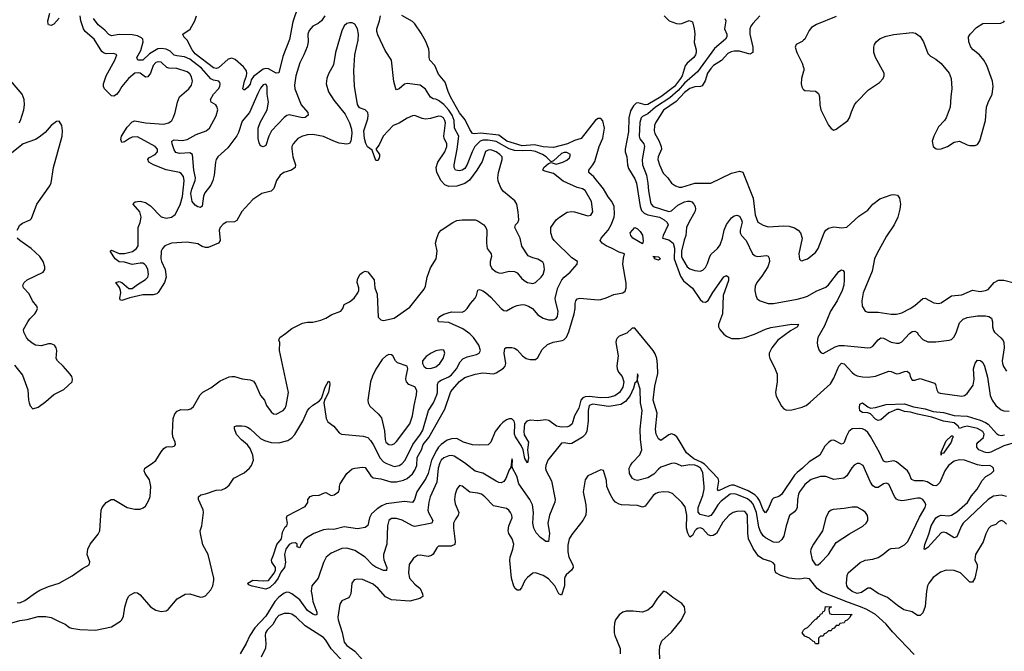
# Model space of a CAD drawing. Header units: inches. Extents: x 2134017 to 2292458, y 756222 to 916513.
# Tile 336 of 387: x 2234010 to 2241534, y 881569 to 886400. Entities that reach past the tile are written whole.
import ezdxf

# ---------------------------------------------------------------- set-up
doc = ezdxf.new("R2010")
doc.units = ezdxf.units.IN
doc.header["$MEASUREMENT"] = 0
doc.layers.add('C2838', color=7, linetype='Continuous')
doc.layers.add('C2848', color=7, linetype='Continuous')

msp = doc.modelspace()

# ---------------------------------------------------------------- linework, layer by layer
at = {"layer": 'C2838', "color": 5}
for points, elevation in [([(2236137.3, 886502.7), (2236097.4, 886382.6), (2236072.3, 886247.7), (2236021.4, 886118.6), (2235990, 885992.3), (2235970, 885989.8), (2235910, 886025.2), (2235890, 886027.3), (2235870, 886020.9), (2235795.3, 885964.7), (2235779.6, 885940.4), (2235770, 885907), (2235750, 885880.9), (2235730, 885863.7), (2235723.2, 885863.2), (2235715.3, 885870), (2235727, 885930), (2235744, 885970), (2235746.4, 885990), (2235742.4, 886010), (2235720.6, 886040.6), (2235655.3, 886095.3), (2235630, 886105.9), (2235601.5, 886098.5), (2235530, 886031.7), (2235510, 886025.5), (2235490, 886030.5), (2235350, 886139), (2235326.7, 886170), (2235290, 886242.4), (2235262.7, 886270), (2235257.2, 886290), (2235312.2, 886327.8), (2235348.7, 886390), (2235361, 886430)], 240), ([(2233950, 881787.9), (2234010, 881805.2), (2234066.6, 881813.4), (2234150, 881834.9), (2234210, 881835.5), (2234250, 881827.3), (2234310, 881796.3), (2234358, 881778), (2234390.7, 881750.7), (2234405.8, 881745.8), (2234470, 881736.3), (2234590, 881730.4), (2234710, 881756.4), (2234779.7, 881800.3), (2234789.6, 881810.4), (2234801.7, 881838.3), (2234813.6, 881906.4), (2234831.8, 881968.2), (2234842.7, 881990), (2234850, 881998.8), (2234890, 882019.1), (2234910, 882016.3), (2234930, 882002), (2235010, 881908.4), (2235050, 881883.8), (2235090, 881873), (2235130, 881879.1), (2235145.2, 881890), (2235214, 881970), (2235274.7, 882005.3), (2235310, 882008.4), (2235390, 881983.5), (2235410, 881985.4), (2235430, 881994.4), (2235470, 882039.1), (2235486, 882070), (2235493.8, 882110), (2235492.7, 882130), (2235450, 882309.3), (2235410, 882382.7), (2235391.3, 882470), (2235389.6, 882490), (2235401.6, 882530), (2235414.7, 882630), (2235411.7, 882651.7), (2235376.9, 882730), (2235375.1, 882750), (2235393.3, 882766.7), (2235430, 882774.3), (2235510, 882802.6), (2235554.7, 882805.3), (2235582.3, 882817.7), (2235610, 882839.3), (2235645.3, 882894.7), (2235725, 882935), (2235765.4, 882970), (2235781.7, 882990), (2235795.1, 883030), (2235792.4, 883070), (2235770, 883120.5), (2235750, 883148.4), (2235705.6, 883185.6), (2235666.8, 883226.8), (2235649.8, 883270), (2235651.8, 883288.2), (2235666.2, 883293.8), (2235706.9, 883293.1), (2235730, 883291.4), (2235750, 883283.6), (2235770, 883270.2), (2235850, 883196.6), (2235881.3, 883181.3), (2235930, 883167.1), (2235990, 883163), (2236058, 883182), (2236090, 883202), (2236112.6, 883227.4), (2236173.8, 883330), (2236208.6, 883410), (2236223.5, 883430), (2236250, 883452.4), (2236297.8, 883482.2), (2236316.9, 883503.1), (2236342.9, 883590), (2236370, 883634.4), (2236377.3, 883630), (2236379.6, 883610), (2236370, 883552.3), (2236350, 883507.3), (2236341.3, 883498.7), (2236334.7, 883470), (2236350.9, 883350.9), (2236364.6, 883324.6), (2236410.3, 883290), (2236450, 883239.6), (2236469.4, 883229.4), (2236635.4, 883215.4), (2236670, 883203.8), (2236690, 883182.9), (2236710, 883151.9), (2236765.3, 883045.3), (2236790, 883019.4), (2236807.9, 883007.9), (2236870, 882983.2), (2236909.3, 882990.7), (2236930, 883003), (2236956.5, 883030), (2237012.7, 883150), (2237072.8, 883230), (2237090, 883260.9), (2237134.4, 883410), (2237170.5, 883470), (2237197.3, 883530), (2237202.1, 883550), (2237202.1, 883610), (2237209, 883630), (2237230, 883644.1), (2237290, 883668.2), (2237310, 883684.2), (2237346.6, 883730), (2237375.8, 883784.3), (2237394.9, 883805.1), (2237430, 883822.7), (2237500.6, 883839.4), (2237520.9, 883850), (2237531.6, 883870), (2237517.7, 883910), (2237476.5, 883970), (2237450, 883996.5), (2237396.2, 884036.2), (2237290, 884085.3), (2237209.8, 884089.8), (2237203.6, 884110), (2237220.5, 884130), (2237250, 884147.2), (2237310, 884166.7), (2237390, 884163.8), (2237410, 884173.4), (2237429.3, 884190), (2237455.1, 884230), (2237490.7, 884269.3), (2237500.4, 884290), (2237509.4, 884330.6), (2237524.1, 884335.9), (2237550, 884327), (2237570, 884312.7), (2237610, 884276.9), (2237690, 884190.4), (2237710, 884177), (2237730, 884173.7), (2237778, 884202), (2237810, 884213.5), (2237850, 884221.5), (2237870, 884219.3), (2237898.4, 884210), (2237928.9, 884190), (2237970, 884142.7), (2238010, 884116.1), (2238050, 884103.6), (2238090, 884103.9), (2238110, 884115.6), (2238119.4, 884130), (2238123.7, 884170), (2238102.8, 884250), (2238101.9, 884270), (2238120.9, 884350), (2238151.5, 884410), (2238170, 884431.2), (2238217.2, 884470), (2238269.5, 884530), (2238272.7, 884550), (2238230, 884579.7), (2238094.5, 884710), (2238082, 884730), (2238068, 884770), (2238067.8, 884810), (2238110, 884868.5), (2238134, 884890), (2238192, 884928), (2238226.6, 884933.4), (2238250, 884930.2), (2238350, 884899.6), (2238374.5, 884905.5), (2238388.2, 884930), (2238378.7, 885010), (2238330, 885092.8), (2238310, 885106.6), (2238270, 885115.8), (2238163.7, 885163.7), (2238090, 885224.4), (2238021.7, 885241.7), (2238006, 885250), (2238015.1, 885270), (2238050, 885299.1), (2238070, 885306.8), (2238110, 885294.9), (2238160.7, 885310), (2238190, 885326.7), (2238210, 885344.6), (2238219.7, 885370), (2238190, 885384.1), (2238170, 885383.2), (2238150, 885375.7), (2238090, 885319.3), (2238070, 885312.7), (2238032.4, 885350), (2238003.5, 885370), (2237950, 885392.5), (2237910, 885399.7), (2237850, 885395.9), (2237790, 885398.7), (2237750, 885413.4), (2237650, 885467.9), (2237590, 885479.2), (2237550, 885479.3), (2237527.2, 885470), (2237487.1, 885430), (2237467.1, 885390), (2237430, 885293.3), (2237410, 885262), (2237390, 885249), (2237370, 885244), (2237340.5, 885250), (2237329.2, 885269.2), (2237328.5, 885290), (2237352.5, 885410), (2237366, 885510), (2237332.4, 885570), (2237330, 885629.9), (2237315.2, 885670), (2237290, 885708.7), (2237250, 885751.3), (2237210, 885781.4), (2237190, 885791.6), (2237170, 885795.3), (2237150, 885808.2), (2237110, 885869.7), (2237070, 885899.2), (2236970, 885913), (2236950, 885905.6), (2236910, 885871.8), (2236890, 885864.5), (2236882.7, 885870), (2236867.9, 885927.9), (2236849.6, 886090), (2236803.5, 886163.5), (2236745.3, 886285.3), (2236738.5, 886310), (2236739.6, 886330), (2236759.1, 886390), (2236765.5, 886430)], 260), ([(2233990, 881942.7), (2234010, 881940.2), (2234050, 881958.6), (2234130, 882017.1), (2234163.6, 882036.4), (2234230, 882065.5), (2234310, 882091.4), (2234410, 882147.4), (2234490, 882203.8), (2234539.3, 882230), (2234545.2, 882254.8), (2234524.7, 882310), (2234529.8, 882350), (2234548.7, 882390), (2234610, 882464.9), (2234622, 882490), (2234631.5, 882648.5), (2234640.9, 882670), (2234671.4, 882708.6), (2234709.7, 882730.3), (2234730, 882730.4), (2234830, 882670.3), (2234890, 882656.5), (2234930, 882657.1), (2234953.6, 882666.4), (2234970, 882678.8), (2234995.4, 882724.6), (2235005.7, 882754.3), (2235011, 882829), (2235001.4, 882881.4), (2234968.2, 882930), (2234960.5, 882950), (2234965.6, 882970), (2235017.7, 883002.3), (2235050.6, 883029.4), (2235090, 883095.5), (2235110, 883120.4), (2235130, 883133.7), (2235150, 883137), (2235170, 883132.7), (2235190, 883137.3), (2235196.1, 883143.9), (2235199.5, 883150), (2235197.6, 883170), (2235180.5, 883210), (2235177.7, 883237.7), (2235183.5, 883350), (2235194.7, 883385.3), (2235213.1, 883406.9), (2235241.4, 883418.6), (2235290, 883415.6), (2235317.3, 883422.7), (2235338.2, 883441.8), (2235387.6, 883530), (2235410, 883550.2), (2235470, 883584), (2235541.7, 883638.3), (2235610, 883667.7), (2235630.4, 883670.4), (2235650, 883670.4), (2235710, 883652.2), (2235770, 883645.7), (2235795.3, 883635.2), (2235811.7, 883611.7), (2235850, 883526.8), (2235880.7, 883490), (2235894.9, 883450), (2235930, 883400.5), (2235950, 883385.5), (2235970, 883383.8), (2236023.7, 883410), (2236038, 883430), (2236044.7, 883450), (2236062.6, 883550), (2235994.7, 883870), (2235996.9, 883930), (2235989.7, 883950), (2235998, 883970), (2236041.3, 883998.7), (2236090, 884039.1), (2236170, 884079.1), (2236210, 884087.7), (2236250, 884087.3), (2236310, 884102), (2236350, 884117.3), (2236394.8, 884145.2), (2236464, 884170), (2236479.3, 884190), (2236490, 884221), (2236530, 884241.6), (2236566, 884270), (2236592.7, 884310), (2236600.9, 884330), (2236600.9, 884350), (2236589.2, 884390), (2236590, 884414), (2236609.2, 884450), (2236630, 884466.8), (2236650, 884477.3), (2236670, 884470.8), (2236717.6, 884410), (2236724.4, 884350), (2236742, 884302), (2236750, 884126), (2236770, 884104), (2236790, 884098.8), (2236870, 884118), (2236990, 884200.3), (2237101.1, 884338.9), (2237110, 884361), (2237124.5, 884430), (2237150, 884502.8), (2237191.2, 884570), (2237199.6, 884630), (2237188, 884690), (2237196.4, 884730), (2237212.4, 884770), (2237230, 884791.4), (2237319.6, 884850), (2237350, 884864.4), (2237390, 884870.2), (2237490, 884868.5), (2237510, 884861.3), (2237556.3, 884830), (2237571.7, 884811.7), (2237579.3, 884790), (2237577.6, 884690), (2237581.3, 884650), (2237613.1, 884610), (2237614.2, 884590), (2237604.2, 884550), (2237604.4, 884524.4), (2237618.3, 884498.3), (2237650, 884472.7), (2237670, 884463.1), (2237690, 884461.7), (2237750, 884476.5), (2237790, 884474.4), (2237810, 884463), (2237843.4, 884423.4), (2237865.7, 884405.7), (2237891, 884390), (2237930, 884383.1), (2237950.6, 884389.4), (2237994.7, 884430), (2238010, 884450.6), (2238019.8, 884490), (2238015.8, 884530), (2238006, 884546), (2237970, 884568), (2237930, 884577.4), (2237894, 884594), (2237847.2, 884667.2), (2237834.4, 884730), (2237794, 884810), (2237799.3, 884830), (2237816, 884850), (2237823.7, 884870), (2237819.5, 884930), (2237808, 884990), (2237793.8, 885013.8), (2237707, 885087), (2237688.1, 885108.1), (2237665.9, 885165.9), (2237663.1, 885190), (2237667.8, 885230), (2237697.4, 885330), (2237695.4, 885350), (2237679.7, 885370), (2237649.7, 885390), (2237610, 885403.7), (2237590, 885403.2), (2237570, 885393.1), (2237544.5, 885315.5), (2237504.1, 885250), (2237447.3, 885172.7), (2237412.2, 885147.8), (2237350, 885127.3), (2237290, 885124.2), (2237257.3, 885137.3), (2237230, 885168), (2237196.7, 885230), (2237192.6, 885270), (2237204.3, 885310), (2237257.5, 885390), (2237274.8, 885430), (2237274.1, 885450), (2237253.5, 885493.5), (2237251.7, 885510), (2237262.2, 885610), (2237258.7, 885630), (2237246.9, 885650), (2237230, 885658.4), (2237210, 885661.2), (2237150, 885643.4), (2237110, 885639.4), (2237084.3, 885644.3), (2237030, 885666), (2237010, 885665.4), (2236970, 885647.1), (2236910, 885608.8), (2236863.7, 885590), (2236786, 885510), (2236755.9, 885444.1), (2236731.3, 885410), (2236758.8, 885370), (2236758.8, 885350), (2236750, 885322), (2236730, 885322), (2236703.1, 885403.1), (2236667.5, 885427.5), (2236653.9, 885453.9), (2236645.4, 885490), (2236639.7, 885550), (2236670, 885641), (2236673.7, 885670), (2236669.7, 885689.7), (2236650, 885709.5), (2236607, 885727), (2236592.1, 885752.1), (2236567.5, 885892.5), (2236562, 886010), (2236571.2, 886130), (2236596.5, 886243.5), (2236597.7, 886290), (2236589.8, 886329.8), (2236570, 886364.7), (2236550, 886375.6), (2236530, 886376.1), (2236510, 886369.7), (2236490, 886352.6), (2236470, 886314.5), (2236424, 886150), (2236406.4, 886053.6), (2236370, 885986), (2236356.9, 885950), (2236351.7, 885910), (2236370, 885847.3), (2236410, 885784), (2236497.3, 885677.3), (2236528.8, 885610), (2236543.9, 885563.9), (2236547, 885530), (2236540.3, 885470), (2236530, 885452.3), (2236510, 885448.9), (2236450, 885456.8), (2236410, 885469.9), (2236330, 885506.1), (2236250, 885521.6), (2236210, 885520.2), (2236171.9, 885508.1), (2236135.3, 885490), (2236099, 885450), (2236090.2, 885430), (2236088.2, 885411.8), (2236096.5, 885350), (2236117.2, 885290), (2236114.9, 885270), (2236086.4, 885250), (2236028.8, 885230), (2236000.8, 885210), (2235971.1, 885170), (2235951.6, 885108.4), (2235931, 885089), (2235859.3, 885070), (2235790, 885025.1), (2235707.2, 884932.8), (2235670, 884863), (2235650, 884854.3), (2235590, 884852.6), (2235563.2, 884836.8), (2235541.3, 884810), (2235534.9, 884790), (2235542.8, 884710), (2235529.3, 884690.7), (2235450, 884657.9), (2235430, 884656.4), (2235404.5, 884664.5), (2235370, 884685.3), (2235290, 884697.5), (2235170, 884691.1), (2235118, 884670), (2235099.7, 884650), (2235091.9, 884630), (2235088.6, 884571.4), (2235093.1, 884550), (2235122.4, 884490), (2235130.1, 884430), (2235115.9, 884390), (2235067.4, 884312.6), (2235056.3, 884303.7), (2235030, 884294.4), (2234950, 884295.4), (2234850, 884273.7), (2234790, 884252.5), (2234776.6, 884256.6), (2234774, 884270), (2234782.5, 884310), (2234780.5, 884330), (2234772.9, 884352.9), (2234744.4, 884390), (2234770, 884398.4), (2234790, 884390.6), (2234844.6, 884344.6), (2234870, 884343.4), (2234910, 884375.4), (2234970, 884411.9), (2234988.7, 884430), (2234994.9, 884450), (2234989.9, 884490), (2234976.7, 884516.7), (2234962.5, 884530), (2234950, 884536.9), (2234930, 884537.3), (2234870, 884528.9), (2234810, 884544.5), (2234770, 884546.9), (2234739.6, 884570), (2234702, 884630), (2234710, 884638.4), (2234770, 884611.5), (2234810, 884613), (2234872.3, 884627.7), (2234901.4, 884650), (2234914, 884670), (2234914.2, 884810), (2234930.8, 884850), (2234936.8, 884890), (2234926.6, 884930), (2234876.9, 884990), (2234881.4, 884998.6), (2234892.8, 885007.2), (2234910, 885010.6), (2234930, 885011.1), (2234970, 885001.8), (2235010, 884976.8), (2235090, 884892), (2235130, 884881.4), (2235170, 884888.6), (2235197, 884910), (2235236.9, 884983.1), (2235252.7, 885047.3), (2235267.6, 885167.6), (2235261, 885201), (2235243.8, 885223.8), (2235230, 885230.7), (2235130, 885250.5), (2235032.8, 885290), (2234996.4, 885310), (2234988.3, 885330), (2234997.7, 885342.3), (2235044, 885370), (2235061.5, 885390), (2235062.7, 885410), (2235044, 885430), (2234910, 885504.8), (2234870, 885500.7), (2234848.2, 885491.8), (2234810, 885465.6), (2234790, 885461.6), (2234783, 885483), (2234786.3, 885510), (2234830, 885578.4), (2234870, 885618), (2234890, 885626.3), (2234970, 885611.7), (2235110, 885599.8), (2235147, 885610), (2235160.7, 885619.3), (2235172.8, 885630), (2235185.8, 885654.2), (2235198, 885690), (2235214.6, 885770), (2235229.8, 885810), (2235300.9, 885870), (2235321.3, 885898.7), (2235329, 885930), (2235323.2, 885963.2), (2235310, 885986), (2235290, 886001), (2235210, 886025.9), (2235150, 886028.2), (2235133.2, 886033.2), (2235090, 886075), (2235070, 886078.6), (2235050, 886072), (2235030.2, 886050), (2235010.1, 885989.9), (2234990, 885963.7), (2234970, 885960.5), (2234930, 885989.9), (2234914.1, 885994.1), (2234890, 885989.9), (2234839.8, 885950), (2234789.4, 885890), (2234770, 885854), (2234750, 885828.5), (2234730, 885815.4), (2234710, 885818), (2234658.7, 885870), (2234649.8, 885889.8), (2234649.8, 885910), (2234670.6, 885970), (2234737.3, 886090), (2234752.2, 886132.3), (2234730, 886141.5), (2234670, 886139.5), (2234650, 886146), (2234636.3, 886156.3), (2234578, 886250), (2234511, 886310), (2234497.8, 886330), (2234477.6, 886390), (2234472, 886430)], 280), ([(2234310, 886411.7), (2234270, 886366.9), (2234250, 886356.1), (2234230, 886360.7), (2234226.6, 886366.6), (2234225.4, 886390), (2234238.7, 886450)], 280), ([(2236340.8, 886430), (2236314.9, 886390), (2236290, 886370.9), (2236250.1, 886349.8), (2236222, 886318), (2236210.2, 886290), (2236213.4, 886230), (2236206.6, 886193.4), (2236181.5, 886130), (2236149.2, 886070), (2236119.3, 885970), (2236110, 885898), (2236111.3, 885870), (2236161.6, 885750), (2236212.6, 885690), (2236214.6, 885670), (2236190, 885652), (2236170.1, 885649.9), (2236070, 885671.3), (2236050, 885667.1), (2236030, 885652.9), (2235935, 885550), (2235914.5, 885510), (2235890, 885437), (2235870, 885427.3), (2235850, 885434), (2235839, 885459), (2235833, 885490), (2235833, 885570), (2235847.5, 885612.5), (2235900.8, 885710), (2235912.1, 885767.9), (2235901.4, 885830), (2235900.9, 885890), (2235890, 885906.3), (2235870, 885900.8), (2235850, 885875.1), (2235830, 885835.3), (2235766.8, 885690), (2235710, 885624.3), (2235681.9, 885538.1), (2235668.4, 885511.6), (2235599.3, 885420.7), (2235524.8, 885350), (2235511.4, 885330), (2235505.6, 885310), (2235495.5, 885210), (2235485.9, 885170), (2235470, 885134.4), (2235425.2, 885074.8), (2235413, 885050), (2235405.1, 884974.9), (2235390, 884964.3), (2235370, 884968.4), (2235350, 884981.9), (2235328.3, 885010), (2235318.2, 885070), (2235324.9, 885104.9), (2235351.7, 885170), (2235354.2, 885190), (2235340.7, 885250), (2235329.9, 885369.9), (2235310, 885381.8), (2235230, 885377.1), (2235203, 885383), (2235190, 885405.6), (2235175.2, 885450), (2235173.3, 885470), (2235190, 885480.1), (2235250, 885476.8), (2235290, 885484.6), (2235358.1, 885521.9), (2235433.6, 885550), (2235460.9, 885570), (2235510, 885664.4), (2235523.1, 885710), (2235516.6, 885736.6), (2235507.7, 885747.7), (2235471.8, 885770), (2235468.3, 885790), (2235489.8, 885830), (2235530, 885870.5), (2235539.7, 885890), (2235542, 885910), (2235538.4, 885918.4), (2235530.7, 885930.7), (2235490, 885938), (2235470, 885947.8), (2235399, 886030), (2235310, 886096.8), (2235270, 886116.7), (2235210, 886122.9), (2235190, 886129.3), (2235158.9, 886158.9), (2235130, 886173.5), (2235090, 886180.5), (2235064, 886176), (2235001, 886139), (2234950.5, 886089.5), (2234912.7, 886090), (2234905.5, 886110), (2234934.8, 886165.2), (2234954.1, 886230), (2234950.7, 886250), (2234941.3, 886261.3), (2234910, 886277.7), (2234870, 886283.2), (2234770, 886286.8), (2234710, 886277.4), (2234690, 886286.4), (2234660.2, 886320.2), (2234610, 886359.3), (2234573, 886410)], 260), ([(2240000, 882978.5), (2239990.6, 882969.4), (2239950, 882937.6), (2239930, 882916.6), (2239830, 882767.8), (2239810, 882754.4), (2239770, 882740.9), (2239760.7, 882730), (2239730, 882658), (2239710, 882627.7), (2239690, 882651.7), (2239661.9, 882721.9), (2239646.5, 882746.5), (2239626.4, 882766.4), (2239576.2, 882796.2), (2239470, 882841.1), (2239450, 882840.8), (2239430, 882833.9), (2239350, 882795.6), (2239342.6, 882810), (2239351.1, 882870), (2239346, 882890), (2239241.4, 883001.4), (2239217.1, 883017.1), (2239161, 883041), (2239106.1, 883086.1), (2239050, 883182.7), (2239030, 883208.7), (2239010, 883225.6), (2238990, 883231.6), (2238970, 883225.4), (2238910, 883182.4), (2238890, 883193.3), (2238872.7, 883230), (2238867.9, 883267.9), (2238880.1, 883390), (2238851.5, 883490), (2238863.7, 883596.3), (2238885, 883695), (2238883.7, 883763.7), (2238877.3, 883810), (2238865.3, 883845.3), (2238850, 883871), (2238710, 884039.7), (2238690, 884039.7), (2238650, 884003.1), (2238590, 883979.8), (2238574.6, 883965.4), (2238566.5, 883950), (2238564.7, 883930), (2238583.6, 883830), (2238572, 883752), (2238574.5, 883730), (2238584.9, 883704.9), (2238612.5, 883670), (2238626.2, 883630), (2238618.6, 883590), (2238594.1, 883550), (2238556.7, 883523.3), (2238510.1, 883509.9), (2238450.8, 883509.2), (2238362, 883518), (2238330, 883514.9), (2238312.3, 883507.7), (2238297.2, 883490), (2238281.5, 883430), (2238248.2, 883370), (2238231.4, 883310), (2238210, 883290.4), (2238194.6, 883285.4), (2238150, 883282.8), (2238110.8, 883290), (2238053.4, 883333.4), (2238030, 883338.9), (2237970, 883332.3), (2237910, 883337.3), (2237883.8, 883330), (2237868.4, 883310), (2237861.2, 883250), (2237865.7, 883225.7), (2237897.8, 883170), (2237890.2, 883110), (2237898.9, 883050), (2237890, 883012), (2237870, 883042.9), (2237856.4, 883110), (2237842.2, 883142.2), (2237798.2, 883210), (2237790.5, 883230), (2237793.4, 883310), (2237788.3, 883330), (2237770, 883348.3), (2237750, 883348.1), (2237730, 883339.6), (2237700.4, 883319.6), (2237680.6, 883299.4), (2237642.8, 883250), (2237610, 883169.4), (2237590, 883149.6), (2237525.3, 883145.3), (2237470, 883147.8), (2237401.2, 883170), (2237350, 883198), (2237310, 883194.4), (2237276.7, 883183.3), (2237230, 883150.6), (2237210, 883131.3), (2237193.6, 883106.4), (2237157.2, 883030), (2237131.5, 882930), (2237114.3, 882890), (2237045.5, 882790), (2237025.3, 882730), (2237011.7, 882708.3), (2236950, 882714.5), (2236810, 882696.4), (2236776.9, 882683.1), (2236740.6, 882659.4), (2236699.2, 882620.8), (2236683.5, 882590), (2236670, 882532.3), (2236650, 882516.3), (2236590, 882506.4), (2236490, 882520.7), (2236410, 882502), (2236370, 882503.7), (2236330, 882498.7), (2236258, 882470), (2236202.2, 882437.8), (2236180.3, 882419.8), (2236156.8, 882383.2), (2236150, 882362), (2236130, 882368), (2236128.7, 882388.7), (2236118, 882398), (2236090, 882396.9), (2236070, 882385.6), (2236044, 882350), (2236034, 882310), (2236039.6, 882250), (2236034, 882210), (2236004.3, 882175.7), (2235986, 882130), (2235957, 882090), (2235921.6, 882058.4), (2235890, 882045.4), (2235787, 882067), (2235759, 882079), (2235753.2, 882090), (2235790, 882112.6), (2235871.9, 882108.1), (2235910, 882111.8), (2235954.2, 882165.8), (2235965.1, 882190), (2235963.5, 882210), (2235937, 882250), (2235934, 882270), (2235950, 882306), (2235974.3, 882385.7), (2236009.4, 882430), (2236018.4, 882481.6), (2236038.9, 882521.1), (2236051.6, 882530), (2236056, 882550), (2236048.7, 882590), (2236054.6, 882605.4), (2236190, 882678), (2236212, 882708), (2236212.3, 882730), (2236230, 882753.4), (2236250, 882761.6), (2236297.5, 882762.5), (2236338, 882782), (2236350, 882782.8), (2236390, 882762), (2236413.8, 882766.2), (2236445.2, 882790), (2236454, 882810), (2236453.2, 882830), (2236459, 882850), (2236509.6, 882930), (2236550, 882965.5), (2236570, 882970.7), (2236630, 882978.8), (2236650, 882976), (2236692.4, 882912.4), (2236710, 882896.4), (2236770, 882889.2), (2236844.6, 882864.6), (2236890, 882865.3), (2236942.2, 882877.8), (2236970, 882890.8), (2237010, 882925.7), (2237030, 882955.2), (2237043.9, 882990), (2237047.3, 883052.7), (2237079.7, 883110), (2237093.5, 883150), (2237135, 883205), (2237258.1, 883421.9), (2237302.5, 883550), (2237313.2, 883570), (2237370, 883632.7), (2237410, 883662.5), (2237490.4, 883689.6), (2237550, 883699.3), (2237630, 883692), (2237650, 883698.6), (2237705.5, 883734.5), (2237720.4, 883750), (2237725, 883770), (2237711.3, 883850), (2237716, 883884), (2237726.8, 883893.2), (2237770, 883893), (2237790, 883887.7), (2237810, 883876.3), (2237853, 883830), (2237878.8, 883810), (2237910, 883801.7), (2237950, 883802), (2237970, 883816.4), (2238002.8, 883877.2), (2238043.4, 883916.6), (2238086.2, 883933.8), (2238153.8, 883946.2), (2238167.6, 883952.4), (2238188.3, 883971.7), (2238206.4, 884013.6), (2238246.4, 884150), (2238253.3, 884190), (2238253.3, 884230), (2238258.3, 884250), (2238270, 884264.9), (2238290, 884271.2), (2238430, 884257.2), (2238450, 884259.8), (2238490, 884272.3), (2238550, 884299.4), (2238617.6, 884310), (2238636.1, 884323.9), (2238644.7, 884350), (2238643.9, 884383.9), (2238619.8, 884530), (2238623.3, 884576.7), (2238632.3, 884610), (2238590, 884621.5), (2238533.1, 884653.1), (2238490, 884670.8), (2238460.5, 884690), (2238446, 884710), (2238452.6, 884730), (2238506.2, 884790), (2238529.9, 884830), (2238552.2, 884890), (2238555.4, 884915.4), (2238552.8, 884970), (2238535, 885010), (2238506, 885046), (2238470, 885105.5), (2238397.3, 885197.3), (2238358.5, 885230), (2238357.6, 885250), (2238389.9, 885290.1), (2238403.8, 885316.2), (2238438.9, 885430), (2238465.1, 885494.9), (2238478.6, 885570), (2238465.6, 885625.6), (2238450, 885644.2), (2238430, 885644.1), (2238410, 885630.6), (2238300.8, 885490), (2238250, 885474.8), (2238196.9, 885450), (2238090, 885422.5), (2238010, 885427.5), (2237943.6, 885443.6), (2237850, 885434.3), (2237731.9, 885470), (2237670, 885518), (2237530, 885532.3), (2237487.4, 885527.4), (2237470, 885529.8), (2237450, 885559.2), (2237414.6, 885634.6), (2237370, 885687.5), (2237300.5, 885810), (2237282.7, 885850), (2237261.4, 885921.4), (2237210, 885982), (2237181.6, 886050), (2237144.8, 886090), (2237139, 886110), (2237139.5, 886150), (2237135, 886175), (2237113.1, 886233.1), (2237077.2, 886297.2), (2237029, 886369), (2237010, 886385.1), (2236930, 886432.7)], 240), ([(2238933.4, 886430), (2238971.8, 886391.8), (2239029.4, 886370.6), (2239050, 886368.5), (2239070, 886370.4), (2239125.3, 886394.7), (2239150, 886383), (2239164.7, 886330), (2239167.8, 886292.3), (2239164.7, 886224.7), (2239179.3, 886170), (2239178.7, 886150), (2239174, 886130), (2239161.3, 886110), (2239110, 886066.6), (2239094.2, 886045.8), (2239071.8, 885970), (2239058.8, 885950), (2239013.7, 885890), (2238910, 885809.4), (2238810, 885752.5), (2238790, 885748.9), (2238735.1, 885764.9), (2238719.4, 885760.6), (2238699.4, 885740.6), (2238677.4, 885702.6), (2238663.4, 885650), (2238663, 885543), (2238635.8, 885410), (2238636.5, 885390), (2238648.5, 885350), (2238653.5, 885290), (2238662.7, 885262.7), (2238710, 885182.8), (2238724.2, 885150), (2238751.8, 884970), (2238761.4, 884941.4), (2238781.2, 884921.2), (2238808.4, 884908.4), (2238899.3, 884890), (2238934.4, 884870), (2238958.2, 884850), (2238965.8, 884830), (2238925.5, 884750), (2238922, 884730), (2238970, 884715.6), (2239003.8, 884690), (2239013.6, 884653.6), (2239010.1, 884569.9), (2239058.6, 884438.6), (2239082.9, 884402.9), (2239150, 884346.4), (2239210, 884259), (2239230, 884241.6), (2239250, 884240.2), (2239270, 884252.3), (2239306.4, 884313.6), (2239390, 884434.6), (2239410, 884443.7), (2239424.9, 884430), (2239424.9, 884404.9), (2239385.6, 884290), (2239380.2, 884150), (2239348.6, 884070), (2239350.2, 884050), (2239359.3, 884030), (2239390, 883995.6), (2239410, 883980.2), (2239450, 883962), (2239510, 883960.5), (2239551.7, 883968.3), (2239625.8, 883994.2), (2239707.8, 884032.2), (2239750, 884046), (2239910, 884071.7), (2239964.7, 884070), (2239955.5, 884064.5), (2239952.2, 884050), (2239900.6, 884019.4), (2239804, 883950), (2239756.9, 883890), (2239737.8, 883850), (2239735.6, 883830), (2239740.9, 883810), (2239778.7, 883738.7), (2239797.3, 883690), (2239797.2, 883630), (2239785.4, 883550), (2239790, 883520.7), (2239830, 883444.2), (2239850, 883422.6), (2239870, 883412.7), (2239910, 883416.9), (2239990, 883435.6), (2240000, 883440.7)], 240), ([(2239397, 886410), (2239405.5, 886390), (2239396.5, 886330), (2239412.3, 886290), (2239414.4, 886270), (2239403.5, 886250), (2239319.2, 886180.8), (2239190, 886001.9), (2239090, 885914.7), (2239042, 885858), (2238976.7, 885803.3), (2238868.8, 885730), (2238810, 885679.4), (2238770, 885660.6), (2238758, 885650), (2238747.5, 885612.5), (2238743.6, 885510), (2238749.3, 885489.3), (2238777.8, 885450), (2238783.7, 885430), (2238766.4, 885330), (2238768.4, 885290), (2238799.4, 885210), (2238810.6, 885150), (2238813.8, 885090), (2238830, 885004.9), (2238834, 884990), (2238849.3, 884970), (2238970, 884932.9), (2238990, 884939.1), (2239039.6, 884980.4), (2239090, 885006.3), (2239113.2, 885013.2), (2239130, 885012.9), (2239145.7, 885005.7), (2239160.3, 884990), (2239170.3, 884970), (2239173.4, 884950), (2239168.3, 884930), (2239125, 884855), (2239105.2, 884810), (2239099.4, 884750), (2239086.2, 884713.8), (2239067, 884630), (2239067.2, 884590), (2239073.9, 884570), (2239108.9, 884510), (2239130, 884495.7), (2239170, 884481.6), (2239210, 884477.7), (2239230, 884485.2), (2239250, 884505.2), (2239265.8, 884534.2), (2239283.7, 884590), (2239293.5, 884606.5), (2239340.8, 884650), (2239361.1, 884678.9), (2239379.9, 884730), (2239393.2, 884790), (2239410, 884832.9), (2239450, 884885.7), (2239470, 884899.5), (2239490, 884903.8), (2239510, 884897.1), (2239525.3, 884870), (2239530, 884851.3), (2239515.1, 884790), (2239515.1, 884770), (2239525.7, 884750), (2239561.8, 884710), (2239609.3, 884609.3), (2239630, 884594), (2239650, 884589.1), (2239715.8, 884595.8), (2239730.3, 884590.2), (2239737, 884577), (2239738.8, 884550), (2239727.1, 884510), (2239681.4, 884438.6), (2239641.7, 884390), (2239630, 884362), (2239626.3, 884330), (2239633.7, 884290), (2239646.1, 884266.1), (2239668.9, 884248.9), (2239730, 884230.3), (2239770, 884230.2), (2239950, 884262.4), (2240000, 884276.2)], 260), ([(2239665, 886430), (2239611.8, 886370), (2239596.5, 886350), (2239588.5, 886330), (2239588, 886290), (2239613.2, 886190), (2239610.8, 886149.2), (2239590, 886137.3), (2239510, 886158), (2239470, 886158.7), (2239445.8, 886154.2), (2239419.9, 886140.1), (2239372.7, 886087.3), (2239311.7, 886050), (2239290, 886026.5), (2239266.7, 885990), (2239247.7, 885932.3), (2239225.9, 885894.1), (2239211.9, 885888.1), (2239170, 885886.7), (2239130, 885873.6), (2239090, 885843.4), (2239025.2, 885774.8), (2238930, 885708.6), (2238868, 885610), (2238861.8, 885590), (2238859.1, 885550), (2238863, 885530), (2238894.9, 885474.9), (2238911.6, 885430), (2238912.9, 885410), (2238887.5, 885350), (2238886.7, 885330), (2238898, 885290), (2238926.9, 885226.9), (2238962, 885190), (2238990.9, 885150.9), (2239020.4, 885130), (2239050, 885119.8), (2239070, 885119.5), (2239170, 885149.1), (2239290, 885149.5), (2239450, 885226), (2239510, 885241.7), (2239535, 885235), (2239614.2, 885034.2), (2239630, 884908), (2239650, 884850.3), (2239690, 884828.1), (2239730, 884816.1), (2239850, 884823.5), (2239890, 884820.2), (2239929.2, 884809.2), (2239957.3, 884790), (2239976.3, 884770), (2239988, 884730), (2239962.4, 884610), (2239968.4, 884568.4), (2239978.8, 884558.8), (2239990, 884556.3), (2240000, 884559.8)], 280), ([(2240000, 886242.5), (2239990, 886233.3), (2239942.8, 886210), (2239935.5, 886190), (2239947.4, 886150), (2239990, 886068.2), (2240000, 886035.3)], 320), ([(2234006.2, 885610), (2234017, 885630), (2234041.5, 885710), (2234047, 885750), (2234043.1, 885790), (2234028.2, 885830), (2233910, 885969.6)], 320), ([(2240000, 886007.2), (2239984.9, 885950), (2239982, 885910), (2239985.7, 885885.7), (2239993.4, 885870), (2240000, 885865.8)], 320), ([(2233990.8, 884790), (2234010, 884828.5), (2234030, 884843.6), (2234090.8, 884869.2), (2234100.1, 884879.9), (2234139.3, 884990), (2234241, 885130), (2234248.9, 885151.1), (2234267.9, 885270), (2234332.9, 885510), (2234337.2, 885550), (2234330.8, 885590.8), (2234310, 885622.7), (2234290, 885620.7), (2234250, 885591.5), (2234203.1, 885536.9), (2234159, 885501), (2234130, 885484.4), (2234037, 885450), (2233950, 885381.1)], 320), ([(2233970, 883757.4), (2234030, 883680.4), (2234072.2, 883570), (2234076.1, 883490), (2234080.9, 883470), (2234090, 883446.8), (2234110, 883424.9), (2234150, 883435.5), (2234210, 883479.3), (2234270, 883534), (2234347.5, 883572.5), (2234409.4, 883630.6), (2234412.3, 883650), (2234407.3, 883670), (2234395.6, 883690), (2234342.4, 883750), (2234299.6, 883790), (2234287.3, 883810), (2234294, 883870), (2234289.3, 883890), (2234276, 883910), (2234250, 883920.9), (2234230, 883920.9), (2234174.6, 883905.4), (2234130, 883910.9), (2234105, 883924.9), (2234076, 883950), (2234060.9, 883970), (2234041.5, 884010), (2234039.7, 884030), (2234072.4, 884090), (2234087.5, 884112.5), (2234125.1, 884150), (2234138.9, 884170), (2234144.7, 884190), (2234139.6, 884210), (2234107.6, 884250), (2234082.2, 884302.3), (2234039.5, 884350), (2234034.5, 884370), (2234042.7, 884390), (2234067, 884410), (2234189.5, 884470), (2234200.5, 884490), (2234201.1, 884510), (2234188.3, 884550), (2234162.6, 884590), (2234096.9, 884650), (2234009.7, 884710), (2233989.9, 884729.9)], 320), ([(2240000, 882830.8), (2239969.3, 882790), (2239961.5, 882770), (2239953.2, 882730), (2239950.2, 882670), (2239944.6, 882655.4), (2239930, 882636.9), (2239891.6, 882608.4), (2239865.8, 882530), (2239849.4, 882450), (2239834.2, 882425.8), (2239810, 882405.4), (2239790, 882400.6), (2239770, 882402.9), (2239710, 882436.1), (2239690, 882452.7), (2239670, 882486), (2239657.9, 882517.9), (2239639.7, 882630), (2239614.6, 882694.6), (2239603, 882710), (2239570, 882735.2), (2239490, 882769), (2239470, 882774.5), (2239439.7, 882770), (2239370, 882718.7), (2239343.8, 882690), (2239310, 882631.3), (2239290, 882607.2), (2239270, 882601.2), (2239210, 882615.5), (2239194.2, 882634.2), (2239194.1, 882670), (2239230, 882760.3), (2239240.7, 882810), (2239240.2, 882830), (2239230, 882936), (2239212.3, 882970), (2239190, 882985.7), (2239167.7, 882992.3), (2239130, 882994.8), (2239070, 882985.3), (2239030, 883003.5), (2239010, 883008), (2238990, 883005.1), (2238910, 882977.2), (2238890, 882962.8), (2238855.1, 882924.9), (2238810, 882894.9), (2238730, 882874.7), (2238710, 882879.6), (2238692.3, 882892.3), (2238670, 882929.3), (2238667.2, 882970), (2238677.2, 882990), (2238688.7, 883010), (2238748.2, 883071.8), (2238763.4, 883110), (2238753.8, 883190), (2238751, 883269), (2238765.7, 883410), (2238752.9, 883470), (2238750, 883575.3), (2238732.4, 883630), (2238731.3, 883650), (2238737, 883677), (2238730, 883692.7), (2238726, 883634), (2238710, 883620.7), (2238699.1, 883580.9), (2238674.8, 883525.2), (2238639.9, 883480.1), (2238603.9, 883456.1), (2238530, 883443.9), (2238510, 883442.5), (2238390, 883459.4), (2238361.2, 883450), (2238352.6, 883410), (2238353.2, 883330), (2238346.4, 883273.6), (2238342.2, 883250), (2238331.6, 883228.4), (2238310, 883207.1), (2238230, 883159.7), (2238210, 883156.3), (2238170, 883164.5), (2238150, 883160.9), (2238046.4, 883030), (2238029.3, 882990), (2238028.4, 882968.4), (2238032.9, 882950), (2238074.2, 882874.2), (2238101.2, 882730), (2238098.6, 882710), (2238058.9, 882610), (2238046.7, 882550), (2238058.5, 882470), (2238050, 882409.3), (2238030, 882409.7), (2237990, 882439.7), (2237956.6, 882476.6), (2237938.3, 882510), (2237930.5, 882550), (2237935.7, 882630), (2237928.4, 882690), (2237906.8, 882730), (2237823.4, 882850), (2237808.2, 882908.2), (2237776.2, 882970), (2237772, 882990), (2237776, 883030), (2237770, 883042), (2237763.8, 882976.2), (2237750, 882957.2), (2237725.5, 882890), (2237710, 882868.4), (2237690, 882858.7), (2237670, 882860.8), (2237650, 882870.8), (2237550, 882930.7), (2237490, 882946.3), (2237408.2, 883010), (2237330, 883062.2), (2237310, 883067), (2237290, 883065.2), (2237250, 883049.1), (2237230, 883032.2), (2237218.9, 883010), (2237207.9, 882970), (2237197.4, 882862.6), (2237147.5, 882750), (2237135.5, 882710), (2237128.1, 882650), (2237132.7, 882630), (2237165.8, 882570), (2237158.7, 882550), (2237030, 882523.5), (2237010, 882528.2), (2236932.7, 882572.7), (2236890, 882584.6), (2236850, 882585.7), (2236830, 882569.5), (2236819.3, 882530), (2236814.6, 882390), (2236790.2, 882310), (2236789.2, 882290), (2236792.2, 882270), (2236814.7, 882210), (2236812.8, 882187.2), (2236790, 882188.4), (2236730, 882212.5), (2236708, 882228), (2236650, 882289.2), (2236570, 882340.8), (2236510, 882358.4), (2236470, 882355.5), (2236390, 882318.8), (2236350.3, 882290), (2236331, 882249), (2236291.6, 882130), (2236240.9, 882070), (2236237.2, 882030), (2236243.3, 881990), (2236250.8, 881950), (2236281.1, 881870), (2236280.3, 881850), (2236270, 881844.8), (2236250, 881853.3), (2236210, 881881), (2236150, 881963.6), (2236090, 882009.3), (2236070, 882019.6), (2236050, 882020.5), (2236030, 882014.6), (2235990, 881983.1), (2235960.3, 881950), (2235890, 881837.4), (2235806.5, 881750), (2235767.1, 881690), (2235739.9, 881630), (2235695, 881550)], 260), ([(2240000, 882127.4), (2239970, 882122), (2239930, 882123.6), (2239888.7, 882130), (2239825.2, 882150), (2239787, 882170), (2239780.5, 882190), (2239780.9, 882230), (2239767.1, 882247.1), (2239750, 882256.5), (2239690, 882274.2), (2239656.4, 882296.4), (2239614.6, 882354.6), (2239579.8, 882430), (2239573.8, 882473.8), (2239571.5, 882610), (2239564.3, 882624.3), (2239550, 882637.8), (2239530, 882642.2), (2239490, 882638.4), (2239461.6, 882630), (2239430, 882610.9), (2239383.8, 882556.2), (2239333.1, 882470), (2239310, 882454.4), (2239290, 882453), (2239270, 882461), (2239230, 882506.5), (2239210, 882514.5), (2239190, 882509.2), (2239179.6, 882500.4), (2239168.7, 882490), (2239150, 882454), (2239130, 882442.6), (2239114, 882474), (2239105.4, 882510), (2239108, 882610), (2239093.9, 882673.9), (2239070, 882708.4), (2238997.5, 882777.5), (2238970, 882786.5), (2238930, 882789.8), (2238890, 882784.6), (2238870, 882776.2), (2238850, 882760.8), (2238790, 882680.7), (2238770, 882672.2), (2238730, 882684.3), (2238609.2, 882689.2), (2238590, 882694), (2238562, 882710), (2238544.4, 882730), (2238521.1, 882770), (2238496.9, 882830), (2238494.6, 882874.6), (2238470, 882953.2), (2238450, 882956.2), (2238350, 882911.6), (2238330, 882882), (2238314.6, 882790), (2238336.5, 882690), (2238339.1, 882650), (2238334.7, 882610), (2238313.4, 882570), (2238230, 882463), (2238209.2, 882430), (2238199.1, 882380.9), (2238198.2, 882330), (2238206.6, 882290), (2238235.8, 882230), (2238238.2, 882210), (2238227.4, 882190), (2238185, 882155), (2238177.4, 882142.6), (2238172.6, 882127.4), (2238173.1, 882070), (2238150, 881998.4), (2238130, 882008.5), (2238097.9, 882070), (2238050, 882123.9), (2238010, 882148.2), (2237950, 882170.8), (2237930, 882167.4), (2237890, 882134.8), (2237869.2, 882110), (2237845.3, 882054.7), (2237830, 882036.9), (2237810, 882036.3), (2237795.1, 882050), (2237786.5, 882066.5), (2237768.9, 882130), (2237756.2, 882263.8), (2237758.4, 882290), (2237777.4, 882350), (2237784.6, 882390), (2237772.3, 882430), (2237747.7, 882470), (2237741.2, 882490), (2237748.2, 882530), (2237771.9, 882590), (2237769.8, 882610), (2237761, 882630), (2237748, 882648), (2237730, 882661), (2237630, 882682.3), (2237564.2, 882750), (2237537.4, 882770), (2237510, 882779.4), (2237450, 882787.2), (2237390, 882831.3), (2237370, 882837), (2237350, 882809.3), (2237337.8, 882770), (2237332, 882730), (2237338, 882698), (2237365.3, 882630), (2237359, 882610), (2237338.8, 882581.2), (2237324.5, 882550), (2237323.5, 882510), (2237338, 882410), (2237334, 882386), (2237307.7, 882372.3), (2237210, 882373.6), (2237198, 882362), (2237170, 882312), (2237157.5, 882302.5), (2237130, 882295.3), (2237070, 882303.5), (2237050, 882301), (2237019.4, 882280.6), (2236986.8, 882233.2), (2236979.7, 882170), (2236989.1, 882130), (2237030, 882083.1), (2237068.7, 882050), (2237088.5, 882010), (2237090, 881989.2), (2237066.6, 881973.4), (2236990, 881952.5), (2236850, 881963.7), (2236806.1, 881986.1), (2236750, 882051), (2236710, 882083.8), (2236630, 882118.9), (2236590, 882122), (2236564.7, 882115.3), (2236548.2, 882091.8), (2236539.1, 882010), (2236530, 881988.7), (2236522, 881978), (2236470, 881955.1), (2236454.9, 881930), (2236440.7, 881830), (2236443.2, 881810), (2236474.4, 881714.4), (2236490, 881638.4), (2236510, 881614.9), (2236571, 881571), (2236630, 881503.7)], 280), ([(2238903.1, 881450), (2238897.8, 881570), (2238900.3, 881610), (2238915.8, 881650), (2238990, 881716.4), (2239065.6, 881810), (2239094, 881870), (2239089.4, 881910), (2239070, 881935.1), (2239000.8, 881980.8), (2238950, 882021.2), (2238930, 882029), (2238883.4, 881976.6), (2238840.5, 881910), (2238810, 881882.9), (2238770, 881869.6), (2238696.6, 881876.6), (2238644.1, 881875.9), (2238618.8, 881870), (2238591.7, 881848.3), (2238563, 881810), (2238554.6, 881785.4), (2238552.4, 881750), (2238552.4, 881710), (2238557.6, 881690), (2238598.4, 881590), (2238599.3, 881550)], 320), ([(2236490, 881480.8), (2236389.3, 881589.3), (2236350, 881655.3), (2236330, 881675.1), (2236190, 881763.8), (2236123.1, 881830), (2236090, 881852.7), (2236070, 881858.8), (2236030, 881859.3), (2235990, 881843.1), (2235970, 881819.1), (2235944.8, 881775.2), (2235900.8, 881730), (2235889.2, 881710), (2235885.2, 881690), (2235889.3, 881630), (2235886.8, 881593.2), (2235855.3, 881524.7)], 280), ([(2240000, 881696.9), (2239988, 881710), (2239998, 881730), (2240000, 881732)], 280)]:
    msp.add_lwpolyline(points, dxfattribs=dict(at, elevation=elevation))
for points, elevation in [([(2238770, 884686), (2238694, 884730), (2238679, 884750), (2238675.3, 884770), (2238710, 884810.8), (2238730, 884801), (2238750, 884781), (2238770, 884750.8), (2238773.9, 884706.1)], 220), ([(2238890, 884559.7), (2238861.6, 884570), (2238860.7, 884579.3), (2238866, 884586), (2238848, 884590), (2238890, 884585.5), (2238905.5, 884570)], 220), ([(2237230, 883875.4), (2237190, 883867.4), (2237152.7, 883850), (2237116.9, 883823.1), (2237087.3, 883790), (2237086.8, 883770), (2237097.1, 883750), (2237115.9, 883735.9), (2237150, 883731.1), (2237190, 883746.1), (2237219.8, 883770), (2237245.1, 883810), (2237258.3, 883850), (2237250, 883873.6)], 280), ([(2236830, 883839), (2236810, 883829), (2236778.8, 883801.2), (2236732.1, 883727.9), (2236705.5, 883674.5), (2236690.3, 883629.7), (2236670.4, 883490), (2236673, 883470), (2236685.1, 883445.1), (2236750, 883386.7), (2236774.6, 883354.6), (2236796.8, 883256.8), (2236801.8, 883190), (2236808.5, 883170), (2236830, 883151.6), (2236850, 883147.7), (2236870, 883156), (2236890, 883175.2), (2236990.5, 883310), (2237012.5, 883370), (2237023.7, 883450), (2237042.2, 883530), (2237044.9, 883564.9), (2237030, 883593), (2236984, 883610), (2236964.5, 883630), (2236959.6, 883650), (2236961.6, 883670), (2236976, 883730), (2236969.3, 883749.3), (2236896.6, 883776.6), (2236881.2, 883790), (2236862, 883830), (2236850, 883837.2)], 280)]:
    msp.add_lwpolyline(points, close=True, dxfattribs=dict(at, elevation=elevation))
at = {"layer": 'C2848', "color": 5}
for points, elevation in [([(2240250, 886424.7), (2240097.5, 886362.5), (2240060.3, 886339.8), (2240042.4, 886317.6), (2240010, 886251.8), (2240000, 886242.5)], 320), ([(2240000, 885865.8), (2240010, 885859.5), (2240090, 885854), (2240114.6, 885834.6), (2240120.4, 885810), (2240123.1, 885750), (2240132.2, 885710), (2240190, 885594), (2240210, 885567.3), (2240230, 885554), (2240250, 885562), (2240337.6, 885630), (2240351.2, 885650), (2240365.2, 885694.8), (2240389.7, 885750), (2240404.2, 885770), (2240496.2, 885863.8), (2240580.8, 885919.2), (2240608, 885950), (2240615.1, 885970), (2240614.7, 885990), (2240549.7, 886110), (2240536, 886150), (2240536.8, 886190), (2240542.2, 886210), (2240555.4, 886230), (2240584.4, 886255.6), (2240630, 886274.4), (2240690, 886286.7), (2240830, 886302.6), (2240855.9, 886295.9), (2240890.3, 886270.3), (2240916.3, 886230), (2240950, 886141), (2240970, 886120.7), (2241010, 886097.3), (2241050, 886064.9), (2241113.4, 885990), (2241127.7, 885950), (2241132.5, 885872.5), (2241123.8, 885810), (2241120.4, 885730), (2241090.4, 885650), (2241077.6, 885630), (2241030, 885579.6), (2240995.2, 885510), (2240982.2, 885470), (2240991.1, 885431.1), (2241012.3, 885412.3), (2241030, 885409.2), (2241050, 885413), (2241099.6, 885430), (2241150, 885463.7), (2241190, 885470.4), (2241250, 885442.4), (2241270, 885438), (2241310, 885438.8), (2241330, 885446), (2241346.8, 885473.2), (2241389.5, 885630), (2241398.4, 885730), (2241410, 885766), (2241442, 885830), (2241449.7, 885890), (2241444, 885930), (2241399.7, 886050), (2241376, 886090), (2241344, 886130), (2241295.1, 886170), (2241278, 886190), (2241261.3, 886230), (2241260.5, 886270), (2241271.8, 886290), (2241320.1, 886339.9), (2241369, 886370), (2241507.2, 886372.8), (2241530, 886382.8), (2241535.1, 886390)], 320), ([(2240000, 886035.3), (2240001.6, 886030), (2240000.7, 886010), (2240000, 886007.2)], 320), ([(2240000, 884559.8), (2240030, 884570.5), (2240090, 884619.1), (2240111.1, 884650), (2240157.2, 884770), (2240171, 884790), (2240190, 884804.5), (2240230, 884815.2), (2240292.9, 884807.1), (2240330, 884812), (2240422.3, 884897.7), (2240490, 884943.7), (2240530, 884988.4), (2240582, 885030), (2240670, 885060.3), (2240690, 885063.7), (2240717.2, 885057.2), (2240733.8, 885033.8), (2240741.5, 884990), (2240736.5, 884950), (2240720.8, 884890), (2240692.6, 884830), (2240634.5, 884745.5), (2240558.5, 884610), (2240542.5, 884570), (2240524.2, 884475.8), (2240454.7, 884310), (2240446, 884250), (2240448.7, 884210), (2240470.3, 884170.3), (2240490, 884164.2), (2240570, 884163.8), (2240670, 884148.5), (2240710, 884148.3), (2240750, 884158.4), (2240815.4, 884190), (2240850, 884214.2), (2240910, 884266.9), (2240930, 884270.2), (2240995.1, 884235.1), (2241030, 884228.2), (2241050, 884233.4), (2241130, 884288.2), (2241210, 884295.2), (2241290, 884331.4), (2241350, 884320.8), (2241390, 884327.9), (2241410, 884337.7), (2241457.4, 884390), (2241490, 884409.1), (2241530, 884409), (2241610, 884387.3)], 280), ([(2240000, 884276.2), (2240030, 884284.5), (2240096.7, 884323.3), (2240170, 884354.5), (2240190, 884373), (2240270, 884472.9), (2240290, 884486.4), (2240301.6, 884481.6), (2240310.3, 884470), (2240310.3, 884410), (2240307.5, 884370), (2240295.2, 884330), (2240256.3, 884250), (2240205.8, 884170), (2240160.3, 884059.7), (2240108.9, 883970), (2240104.4, 883930), (2240107, 883907), (2240119.1, 883870), (2240133.2, 883853.2), (2240150, 883847.7), (2240241.7, 883898.3), (2240271.7, 883908.3), (2240310, 883909.1), (2240490, 883890.3), (2240510, 883893.1), (2240530, 883904.2), (2240570, 883950.3), (2240590, 883965.7), (2240610, 883964.6), (2240670, 883934.3), (2240710, 883925.7), (2240730, 883927), (2240750, 883935.8), (2240810, 884001.1), (2240830, 884014.6), (2240850, 884018.4), (2240867.2, 884007.2), (2240877, 883990), (2240910, 883954.9), (2240950, 883937.4), (2241010, 883936), (2241111.5, 883948.5), (2241130, 883953.4), (2241150, 883973.4), (2241167.7, 884012.3), (2241190, 884081.6), (2241218.7, 884110), (2241250, 884121.5), (2241330, 884134.7), (2241390, 884134.2), (2241414.8, 884130), (2241436, 884116), (2241444, 884090), (2241443.6, 884050), (2241450, 884023.8), (2241458.3, 884010), (2241507.9, 883967.9), (2241525.3, 883945.3), (2241531.1, 883930), (2241533.5, 883890), (2241518.4, 883790), (2241519.7, 883770), (2241527.5, 883747.5), (2241551.3, 883711.3)], 260), ([(2240000, 883440.7), (2240018.4, 883450), (2240050, 883474.5), (2240204.8, 883615.2), (2240230, 883658.5), (2240270, 883749.2), (2240290, 883774.3), (2240310, 883768.3), (2240370, 883702.6), (2240390, 883686.7), (2240410, 883676.5), (2240450, 883667.6), (2240492.9, 883667.1), (2240550, 883674.7), (2240650, 883712.3), (2240670, 883709.1), (2240710, 883692.4), (2240730, 883695.2), (2240770, 883710.2), (2240792.1, 883712.1), (2240810, 883697.3), (2240814.6, 883670), (2240830, 883643.8), (2240850, 883643.7), (2240890, 883655.2), (2240999.4, 883619.4), (2241009.1, 883609.1), (2241017.8, 883570), (2241028.1, 883550), (2241042.8, 883542.8), (2241210, 883520.4), (2241230, 883525.1), (2241250, 883540.7), (2241294.4, 883605.6), (2241302.5, 883650), (2241299.3, 883730), (2241310, 883773.4), (2241330, 883794.9), (2241350, 883794.4), (2241355.5, 883790), (2241370, 883777.1), (2241381.8, 883750), (2241404.8, 883664.8), (2241425.5, 883525.5), (2241440.8, 883490), (2241470, 883450.4), (2241510, 883417.4), (2241530, 883409.1), (2241570, 883406.2)], 240), ([(2241590, 883157.6), (2241530, 883141.4), (2241430, 883091.5), (2241410, 883087.5), (2241389.6, 883090), (2241338, 883110), (2241322.8, 883130), (2241324.2, 883155.8), (2241333.6, 883170), (2241375.7, 883204.3), (2241380.9, 883230), (2241369.7, 883250), (2241330, 883274.4), (2241250, 883290.8), (2241215.6, 883284.4), (2241190, 883274), (2241182, 883290), (2241150, 883317.6), (2241070, 883329), (2240979.9, 883359.9), (2240870, 883382), (2240817.4, 883397.4), (2240770, 883402.7), (2240730, 883417.8), (2240710, 883417.8), (2240650, 883393.8), (2240590, 883338.9), (2240570, 883334.6), (2240550, 883344.1), (2240510, 883385.6), (2240490, 883394.3), (2240450, 883396), (2240428.4, 883408.4), (2240425.9, 883434.1), (2240430, 883460.7), (2240450, 883470.2), (2240490, 883438), (2240510, 883430.2), (2240550, 883434.9), (2240630, 883457.4), (2240770, 883463.2), (2240839.1, 883439.1), (2240930, 883423.5), (2240990, 883404), (2241070, 883396.2), (2241150, 883374), (2241250, 883367.3), (2241350, 883336.5), (2241390, 883319.8), (2241410, 883305.6), (2241474.9, 883234.9), (2241490, 883224.1), (2241510, 883219), (2241535.4, 883224.6)], 220), ([(2241550, 882754.4), (2241510, 882763.5), (2241450, 882756), (2241410, 882729.8), (2241219.7, 882550), (2241205.7, 882530), (2241170, 882443.7), (2241150, 882437.6), (2241090, 882476.4), (2241070, 882481.5), (2241050, 882476.3), (2240950, 882362.4), (2240927, 882347), (2240922, 882350), (2240925.4, 882385.4), (2240955.8, 882464.2), (2240974.1, 882530), (2241010, 882589.2), (2241030, 882603.2), (2241050, 882609.4), (2241110, 882605.4), (2241130, 882611.6), (2241170, 882635), (2241231.4, 882688.6), (2241252.1, 882707.9), (2241281.8, 882758.2), (2241326.6, 882810), (2241363.9, 882876.1), (2241393.5, 882906.5), (2241433.3, 882930), (2241453.5, 882950), (2241451.7, 882970), (2241440.4, 882980.4), (2241422, 882990), (2241370, 882988.1), (2241330, 882994.6), (2241230, 883030.5), (2241190, 883033.9), (2241150, 883022.5), (2241106.8, 882990), (2241079.2, 882950), (2241039.8, 882860.2), (2241019.8, 882840.2), (2241010, 882835.9), (2240990, 882838.4), (2240944.5, 882864.5), (2240913.8, 882873.9), (2240850, 882872.8), (2240824.5, 882884.5), (2240807.7, 882930), (2240794.9, 882950), (2240710, 883019.6), (2240690, 883026.6), (2240630, 883016.8), (2240610, 883024.4), (2240580.7, 883090), (2240510, 883212.5), (2240490, 883241.6), (2240470, 883260.7), (2240450, 883271.2), (2240430, 883274.7), (2240370, 883271.7), (2240345.8, 883250), (2240324.3, 883210), (2240310, 883166.6), (2240301.4, 883158.6), (2240290, 883153), (2240230, 883184.8), (2240210, 883181.8), (2240190, 883167.2), (2240162.6, 883137.4), (2240122.7, 883070), (2240041.2, 883018.8), (2240000, 882978.5)], 240), ([(2241550, 882542), (2241530, 882562.4), (2241510, 882569.6), (2241490, 882559.5), (2241470, 882539.7), (2241430, 882525.6), (2241412.4, 882507.6), (2241392.8, 882467.2), (2241372.7, 882407.3), (2241312.8, 882310), (2241309.1, 882270), (2241325.3, 882230), (2241326.7, 882210), (2241308.4, 882130), (2241290, 882099.5), (2241270, 882097), (2241198.4, 882170), (2241150, 882188.6), (2241090, 882189.8), (2241045.2, 882174.8), (2240990, 882134.8), (2240958, 882090), (2240947.9, 882070), (2240938.7, 882030), (2240930, 881913.2), (2240910, 881864), (2240898.8, 881850), (2240890, 881842.7), (2240870, 881842.7), (2240830, 881872.3), (2240766.6, 881886.6), (2240718.7, 881918.7), (2240641.4, 881981.4), (2240570, 882010.8), (2240510, 882052.4), (2240490, 882053), (2240441.6, 882018.4), (2240410, 882011.7), (2240370, 882027.8), (2240343.5, 882050), (2240331.1, 882070), (2240326.9, 882090), (2240333.3, 882150), (2240339.7, 882170), (2240431.9, 882248.1), (2240470, 882267.2), (2240530, 882274.4), (2240570, 882287.1), (2240604.8, 882310), (2240650, 882349.2), (2240670, 882355.6), (2240730, 882360.6), (2240770, 882385), (2240792.7, 882407.3), (2240807.5, 882430), (2240884.3, 882595.7), (2240929.8, 882670), (2240933.6, 882690), (2240930, 882705.2), (2240912.2, 882730), (2240890, 882740.8), (2240870, 882741.2), (2240770, 882722.2), (2240750, 882720.2), (2240724.8, 882724.8), (2240710, 882733.5), (2240693.7, 882753.7), (2240650, 882847.3), (2240630, 882855.4), (2240610, 882849.7), (2240570, 882821), (2240550, 882821.5), (2240530, 882835.1), (2240510, 882864), (2240454.3, 882990), (2240425.8, 883005.8), (2240410, 883004.7), (2240387.5, 882992.5), (2240368.5, 882971.5), (2240330, 882911.6), (2240307.4, 882892.6), (2240230, 882884.2), (2240170, 882906.8), (2240130, 882907.6), (2240057.6, 882882.4), (2240010, 882844.1), (2240000, 882830.8)], 260), ([(2240845.2, 881545.2), (2240678.8, 881718.8), (2240630, 881776), (2240550.6, 881850), (2240483.5, 881890), (2240435.8, 881910), (2240342.1, 881942.1), (2240141.4, 882021.4), (2240103, 882050), (2240044, 882124), (2240010, 882129.2), (2240000, 882127.4)], 280), ([(2240000, 881732), (2240010, 881742), (2240029, 881751), (2240090, 881814), (2240102, 881818), (2240110, 881834), (2240122, 881838), (2240130, 881854), (2240142, 881858), (2240150, 881874), (2240162, 881878), (2240168, 881912), (2240214, 881910), (2240198, 881902), (2240194, 881890), (2240198, 881858), (2240210, 881854), (2240372, 881850), (2240358, 881842), (2240352.7, 881827.3), (2240332.7, 881807.3), (2240318, 881802), (2240310, 881786), (2240278, 881782), (2240270, 881766), (2240250, 881766), (2240232.7, 881747.3), (2240218, 881742), (2240210, 881726), (2240190, 881726), (2240172.7, 881707.3), (2240158, 881702), (2240150, 881686), (2240130, 881686), (2240114, 881670), (2240114, 881630), (2240110, 881626), (2240090, 881626), (2240082, 881642), (2240070, 881646), (2240046, 881670), (2240010, 881686), (2240000, 881696.9)], 280)]:
    msp.add_lwpolyline(points, dxfattribs=dict(at, elevation=elevation))
for points, elevation in [([(2241062, 883082), (2241052, 883088), (2241050, 883069.2), (2241050, 883091.3), (2241090, 883179.1), (2241130, 883217.3), (2241138, 883218), (2241144.7, 883210), (2241137.3, 883202.7), (2241127.7, 883170), (2241070, 883083.6)], 220), ([(2240410, 882671.5), (2240371.3, 882671.3), (2240310, 882661), (2240225, 882655.1), (2240210, 882649.6), (2240190, 882632.3), (2240170, 882589.2), (2240144.6, 882490), (2240074.4, 882390), (2240056.4, 882350), (2240052.4, 882330), (2240064.4, 882270), (2240090, 882230.8), (2240110, 882230.8), (2240130, 882246.8), (2240190, 882310.5), (2240250, 882402.4), (2240350, 882468.9), (2240453.2, 882526.8), (2240478.4, 882550), (2240489.6, 882570), (2240491.8, 882590), (2240487.7, 882607.7), (2240471.8, 882630), (2240450, 882649.6)], 280)]:
    msp.add_lwpolyline(points, close=True, dxfattribs=dict(at, elevation=elevation))

doc.saveas('drawing.dxf')
